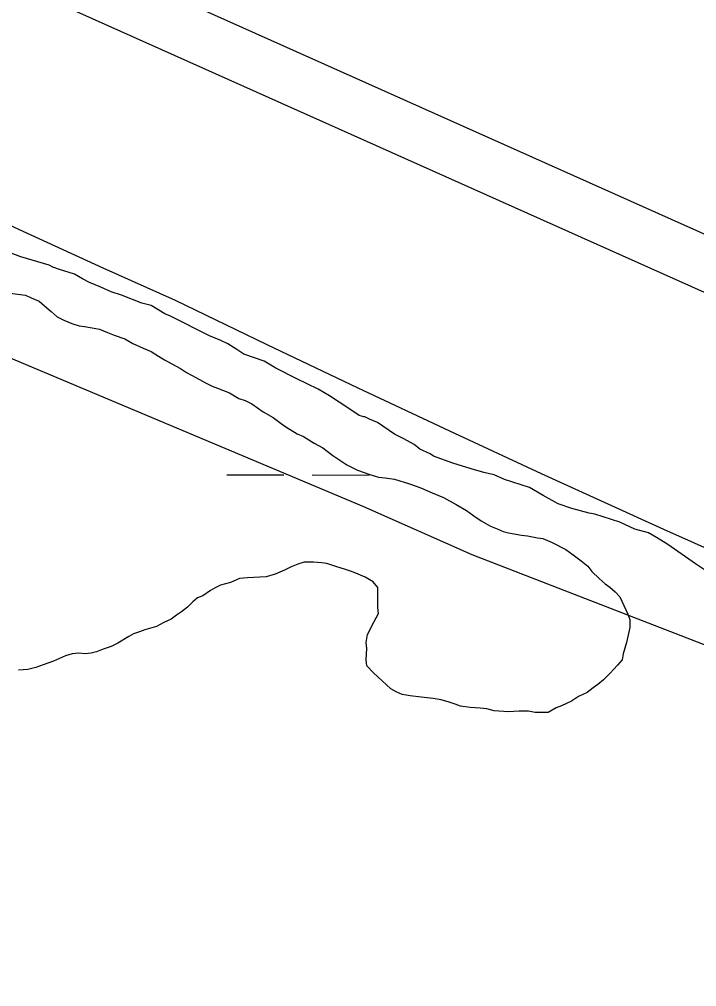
# Model space of a CAD drawing. Extents: x 3180038 to 3217926, y 922069 to 947485.
# Drawn here: x 3202713 to 3203093, y 929188 to 929731 of the extents above; entities that cross this region are included whole.
import ezdxf

# ---------------------------------------------------------------- set-up
doc = ezdxf.new("R2010")
doc.units = 0
for name, color, linetype in [('V-LEVE-TOET', 7, 'Continuous'), ('V-SITE-VEGE', 7, 'Continuous'), ('V-SURV-LINE', 7, 'Continuous'), ('V-TOPO-SHOR', 7, 'Continuous'), ('V-WETL-SWMP', 7, 'Continuous')]:
    doc.layers.add(name, color=color, linetype=linetype)

msp = doc.modelspace()

# ---------------------------------------------------------------- linework, layer by layer
at = {"layer": 'V-LEVE-TOET'}
msp.add_lwpolyline([(3202406.14, 929749.7), (3202451.94, 929730.58), (3202499.14, 929711.15), (3202545.97, 929690.85), (3202592.42, 929669.67), (3202638.46, 929647.64), (3202678.75, 929628.94), (3202719.12, 929610.38), (3202759.55, 929591.96), (3202800.04, 929573.69), (3202851.23, 929548.93), (3202902.56, 929524.45), (3202954.02, 929500.26), (3203005.61, 929476.34), (3203074.17, 929445.08), (3203143.02, 929414.44)], dxfattribs=at)
at = {"layer": 'V-SITE-VEGE'}
for p, q in [((3202713.41, 929598.04), (3202699.28, 929603.26)), ((3202729.47, 929593.46), (3202713.41, 929598.04)), ((3202731.39, 929592.16), (3202729.47, 929593.46)), ((3202735.25, 929590.85), (3202731.39, 929592.16)), ((3202743.6, 929588.24), (3202735.25, 929590.85)), ((3202748.09, 929585.64), (3202743.6, 929588.24)), ((3202751.94, 929583.69), (3202748.09, 929585.64)), ((3202758.36, 929581.08), (3202751.94, 929583.69)), ((3202764.14, 929578.48), (3202758.36, 929581.08)), ((3202769.92, 929576.52), (3202764.14, 929578.48)), ((3202781.48, 929571.95), (3202769.92, 929576.52)), ((3202786.61, 929570.64), (3202781.48, 929571.95)), ((3202794.31, 929566.1), (3202786.61, 929570.64)), ((3202797.52, 929564.8), (3202794.31, 929566.1)), ((3202819.34, 929553.74), (3202797.52, 929564.8)), ((3202825.76, 929551.14), (3202819.34, 929553.74)), ((3202829.61, 929549.19), (3202825.76, 929551.14)), ((3202834.74, 929545.95), (3202829.61, 929549.19)), ((3202838.59, 929543.35), (3202834.74, 929545.95)), ((3202850.15, 929539.43), (3202838.59, 929543.35)), ((3202856.57, 929535.54), (3202850.15, 929539.43)), ((3202868.12, 929529.69), (3202856.57, 929535.54)), ((3202880.31, 929523.84), (3202868.12, 929529.69)), ((3202886.73, 929519.94), (3202880.31, 929523.84)), ((3202897.63, 929512.81), (3202886.73, 929519.94)), ((3202903.4, 929508.92), (3202897.63, 929512.81)), ((3202905.97, 929508.26), (3202903.4, 929508.92)), ((3202906.62, 929508.26), (3202905.97, 929508.26)), ((3202909.18, 929506.96), (3202906.62, 929508.26)), ((3202913.68, 929505.01), (3202909.18, 929506.96)), ((3202923.29, 929498.52), (3202913.68, 929505.01)), ((3202928.43, 929495.92), (3202923.29, 929498.52)), ((3202934.2, 929492.68), (3202928.43, 929495.92)), ((3202937.41, 929490.08), (3202934.2, 929492.68)), ((3202943.18, 929487.48), (3202937.41, 929490.08)), ((3202945.11, 929486.19), (3202943.18, 929487.48)), ((3202956.02, 929482.27), (3202945.11, 929486.19)), ((3202966.3, 929479), (3202956.02, 929482.27)), ((3202973.37, 929477.03), (3202966.3, 929479)), ((3202979.16, 929475.72), (3202973.37, 929477.03)), ((3202984.93, 929473.11), (3202979.16, 929475.72)), ((3202999.06, 929468.54), (3202984.93, 929473.11)), ((3203006.76, 929463.99), (3202999.06, 929468.54)), ((3203015.1, 929459.45), (3203006.76, 929463.99)), ((3203022.81, 929456.83), (3203015.1, 929459.45)), ((3203032.45, 929454.21), (3203022.81, 929456.83)), ((3203035.66, 929453.55), (3203032.45, 929454.21)), ((3203049.8, 929448.98), (3203035.66, 929453.55)), ((3203058.14, 929445.07), (3203049.8, 929448.98)), ((3203065.85, 929443.1), (3203058.14, 929445.07)), ((3203070.34, 929440.5), (3203065.85, 929443.1)), ((3203076.75, 929436.61), (3203070.34, 929440.5)), ((3203092.14, 929425.59), (3203076.75, 929436.61)), ((3203097.27, 929422.35), (3203092.14, 929425.59))]:
    msp.add_line(p, q, dxfattribs=at)
at = {"layer": 'V-SURV-LINE'}
for points in [[(3202254.03, 929988.1), (3203980.68, 929215.65)], [(3203968.43, 929188.26), (3202241.79, 929960.71)]]:
    msp.add_lwpolyline(points, dxfattribs=at)
at = {"layer": 'V-TOPO-SHOR'}
msp.add_lwpolyline([(3202699.18, 929544.79), (3202905.86, 929457.9), (3202966.66, 929430.87), (3203132.18, 929366.69), (3203240.28, 929312.64), (3203297.7, 929278.86), (3203338.24, 929275.49), (3203358.51, 929261.97), (3203362.96, 929226.65)], dxfattribs=at)
at = {"layer": 'V-WETL-SWMP'}
for p, q in [((3202829.08, 929475.69), (3202861.08, 929475.61)), ((3202877.08, 929475.58), (3202909.08, 929475.51))]:
    msp.add_line(p, q, dxfattribs=at)
for points in [[(3202707.51, 929577.72), (3202716.19, 929576.54), (3202719.2, 929575.02), (3202723.72, 929573.11), (3202726.73, 929570.45), (3202730.49, 929567.41), (3202733.87, 929564.37), (3202737.63, 929562.47), (3202742.15, 929560.56), (3202746.3, 929559.4), (3202749.32, 929559.01), (3202753.46, 929558.23), (3202757.61, 929557.46), (3202762.13, 929555.55), (3202765.9, 929554.02), (3202771.93, 929552.1), (3202776.45, 929549.43), (3202782.1, 929546.76), (3202786.62, 929544.85), (3202790.75, 929542.19), (3202794.14, 929540.28), (3202803.18, 929535.33), (3202806.56, 929533.05), (3202809.2, 929531.52), (3202813.71, 929529.24), (3202817.1, 929527.33), (3202820.87, 929525.42), (3202823.88, 929524.28), (3202830.66, 929521.6), (3202835.93, 929518.55), (3202839.32, 929517.4), (3202843.09, 929515.5), (3202849.48, 929510.93), (3202855.13, 929507.88), (3202859.64, 929504.46), (3202862.27, 929502.56), (3202868.67, 929498.76), (3202872.06, 929497.23), (3202875.07, 929495.33), (3202878.08, 929493.42), (3202882.98, 929490.75), (3202888.62, 929486.57), (3202892, 929484.29), (3202896.52, 929481.25), (3202902.54, 929478.2), (3202909.32, 929475.9), (3202914.22, 929474.36), (3202918, 929473.97), (3202923.28, 929473.18), (3202931.57, 929470.5), (3202935.34, 929469.35), (3202938.35, 929468.2), (3202944.38, 929465.53), (3202950.78, 929462.85), (3202957.93, 929459.04), (3202963.58, 929455.61), (3202967.72, 929452.57), (3202971.85, 929449.91), (3202977.12, 929446.86), (3202980.89, 929445.33), (3202984.28, 929443.8), (3202987.3, 929443.03), (3202994.46, 929441.86), (3202997.86, 929441.47), (3203003.51, 929440.31), (3203006.53, 929439.92), (3203011.81, 929437.62), (3203019.34, 929433.81), (3203023.47, 929430.77), (3203027.98, 929427.35), (3203031.74, 929424.31), (3203033.99, 929421.28), (3203038.13, 929417.48), (3203041.51, 929414.44), (3203044.14, 929412.54), (3203047.15, 929409.89), (3203049.78, 929407.23), (3203054.26, 929397.39), (3203055.37, 929394.37), (3203055.35, 929389.84), (3203053.42, 929381.54), (3203051.5, 929375.13), (3203051.1, 929371.74), (3203048.45, 929368.73), (3203044.27, 929364.22), (3203040.48, 929360.47), (3203037.44, 929357.84), (3203034.79, 929355.97), (3203031.38, 929353.34), (3203026.46, 929351.1), (3203022.67, 929348.48), (3203017, 929345.87), (3203013.97, 929344.75), (3203009.43, 929342.13), (3203006.03, 929342.15), (3203002.26, 929342.17), (3202998.49, 929342.94)], [(3202998.49, 929342.94), (3202993.2, 929342.97), (3202987.16, 929342.62), (3202979.23, 929343.04), (3202975.09, 929344.19), (3202971.31, 929344.59), (3202965.65, 929345), (3202960.37, 929345.78), (3202957.36, 929346.93), (3202953.97, 929348.08), (3202949.44, 929349.23), (3202944.92, 929350.01), (3202938.13, 929350.8), (3202932.09, 929351.59), (3202927.57, 929352.36), (3202924.18, 929353.89), (3202921.16, 929355.42), (3202911.4, 929364.53), (3202907.64, 929368.32), (3202907.28, 929371.72), (3202907.69, 929378.14), (3202907.33, 929381.54), (3202908.11, 929386.06), (3202911.54, 929392.84), (3202914.21, 929397.73), (3202913.85, 929401.13), (3202913.88, 929407.17), (3202913.91, 929412.46), (3202911.28, 929415.49), (3202906.76, 929418.15), (3202901.49, 929420.45), (3202898.48, 929421.59), (3202895.08, 929422.74), (3202890.94, 929423.9), (3202885.29, 929425.81), (3202882.27, 929426.21), (3202877.74, 929426.61), (3202872.46, 929426.64), (3202869.05, 929425.52), (3202865.27, 929424.03), (3202861.48, 929422.16), (3202856.19, 929419.92), (3202851.27, 929418.44), (3202840.7, 929417.74), (3202836.17, 929417.38), (3202831.25, 929415.14), (3202825.58, 929413.66), (3202822.55, 929412.17), (3202819.9, 929410.67), (3202815.73, 929407.67), (3202812.71, 929406.56), (3202810.05, 929404.31), (3202807.02, 929401.3), (3202803.61, 929398.68), (3202800.96, 929396.8), (3202797.93, 929394.55), (3202793.76, 929392.69), (3202789.6, 929390.44), (3202783.17, 929388.59), (3202780.15, 929387.47), (3202776.74, 929386.36), (3202774.09, 929384.86), (3202768.03, 929381.12), (3202764.25, 929379.25), (3202759.71, 929377.76), (3202755.93, 929376.27), (3202752.91, 929375.53), (3202749.51, 929375.17), (3202746.11, 929375.57), (3202742.33, 929375.21), (3202738.55, 929374.1), (3202731.74, 929371.11), (3202726.07, 929368.87), (3202721.91, 929367.39), (3202717.37, 929366.28), (3202712.09, 929365.93)]]:
    msp.add_lwpolyline(points, dxfattribs=at)

doc.saveas('drawing.dxf')
